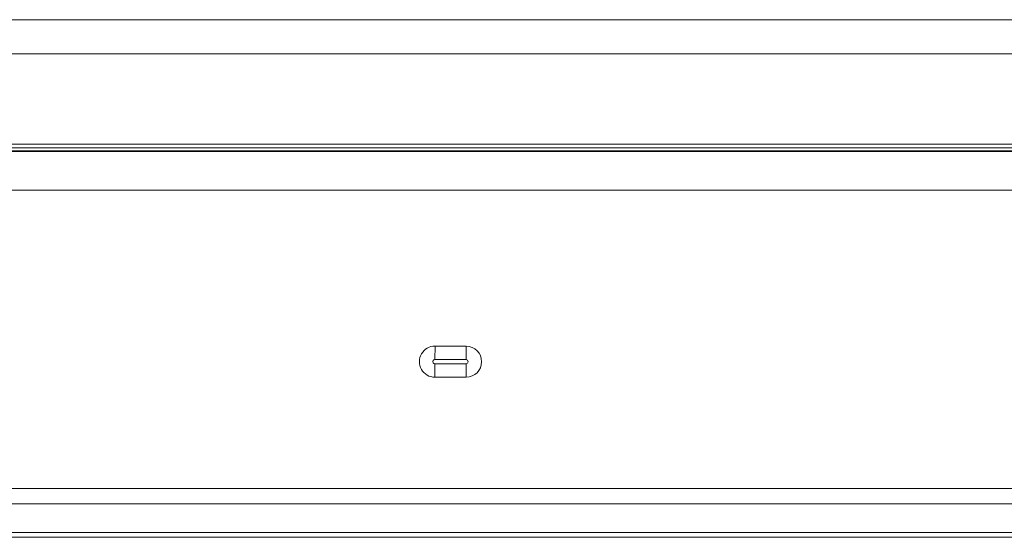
# Model space of a CAD drawing. Header units: millimetres. Extents: x 3925 to 5043, y -86 to 778.
# Tile 309 of 325: x 4836.08 to 4851.91, y 379.1 to 387.43. Entities that reach past the tile are written whole.
import ezdxf

# ---------------------------------------------------------------- set-up
doc = ezdxf.new("R2010")
doc.units = ezdxf.units.MM
doc.header["$LTSCALE"] = 46.255
for name, color, linetype in [('H30K-IO-LABEDXF_CONTINUOUS_LINE', 7, 'CONTINUOUS'), ('H30K-REAR-CODXF_CONTINUOUS_LINE', 7, 'CONTINUOUS'), ('H30K-TOP-COVDXF_CONTINUOUS_LINE', 7, 'CONTINUOUS'), ('LABEL-IO-H30DXF_CONTINUOUS_LINE', 7, 'CONTINUOUS')]:
    doc.layers.add(name, color=color, linetype=linetype)

msp = doc.modelspace()

# ---------------------------------------------------------------- linework, layer by layer
at = {"layer": 'H30K-IO-LABEDXF_CONTINUOUS_LINE', "color": 7, "linetype": 'Continuous', "lineweight": 0}
msp.add_line((4858.9638, 379.1048), (4752.0538, 379.1048), dxfattribs=at)
at = {"layer": 'H30K-REAR-CODXF_CONTINUOUS_LINE', "color": 7, "linetype": 'Continuous', "lineweight": 0}
for p, q in [((4860.02, 384.6895), (4751.1338, 384.6896)), ((4842.7592, 381.9632), (4842.7595, 382.1798)), ((4842.7595, 382.1798), (4843.2603, 382.1797)), ((4843.2588, 381.8963), (4842.7585, 381.8963)), ((4842.7592, 381.9632), (4843.2597, 381.9632)), ((4843.2588, 381.8963), (4843.2588, 381.6798)), ((4843.2588, 381.6798), (4842.7582, 381.6798)), ((4752.0538, 379.8921), (4858.9638, 379.8921)), ((4752.0538, 379.6439), (4858.9638, 379.6439)), ((4858.9638, 379.1798), (4752.0538, 379.1798))]:
    msp.add_line(p, q, dxfattribs=at)
for points in [[(4861.5787, 385.3097), (4860.7796, 385.3098), (4751.1338, 385.3099)], [(4843.2597, 381.9632), (4843.261, 382.0487), (4843.2612, 382.1239), (4843.2603, 382.1797)], [(4842.7585, 381.8963), (4842.7579, 381.8108), (4842.7579, 381.7356), (4842.7582, 381.6798)], [(4843.2597, 381.9632), (4843.2824, 381.9536), (4843.2923, 381.9296), (4843.2819, 381.9055), (4843.2588, 381.8963)]]:
    msp.add_lwpolyline(points, dxfattribs=at)
for centre, radius, start, end in [((4842.7588, 381.9298), 0.25, 89.86122, 269.86172), ((4843.2588, 381.9298), 0.25, 269.99992, 89.66259), ((4842.7588, 381.9298), 0.0335, 89.41429, 269.41479)]:
    msp.add_arc(centre, radius, start, end, dxfattribs=at)
at = {"layer": 'H30K-TOP-COVDXF_CONTINUOUS_LINE', "color": 7, "linetype": 'Continuous', "lineweight": 0}
for p, q in [((4739.4324, 387.4298), (4871.5853, 387.4298)), ((4738.812, 386.8809), (4872.2057, 386.8809)), ((4738.6338, 385.4298), (4872.3838, 385.4298)), ((4739.8385, 385.3694), (4870.9116, 385.3694)), ((4739.892, 385.3198), (4871.1669, 385.3198))]:
    msp.add_line(p, q, dxfattribs=at)
at = {"layer": 'LABEL-IO-H30DXF_CONTINUOUS_LINE', "color": 7, "linetype": 'Continuous', "lineweight": 0}
msp.add_line((4858.9638, 379.1048), (4752.0538, 379.1048), dxfattribs=at)

doc.saveas('drawing.dxf')
